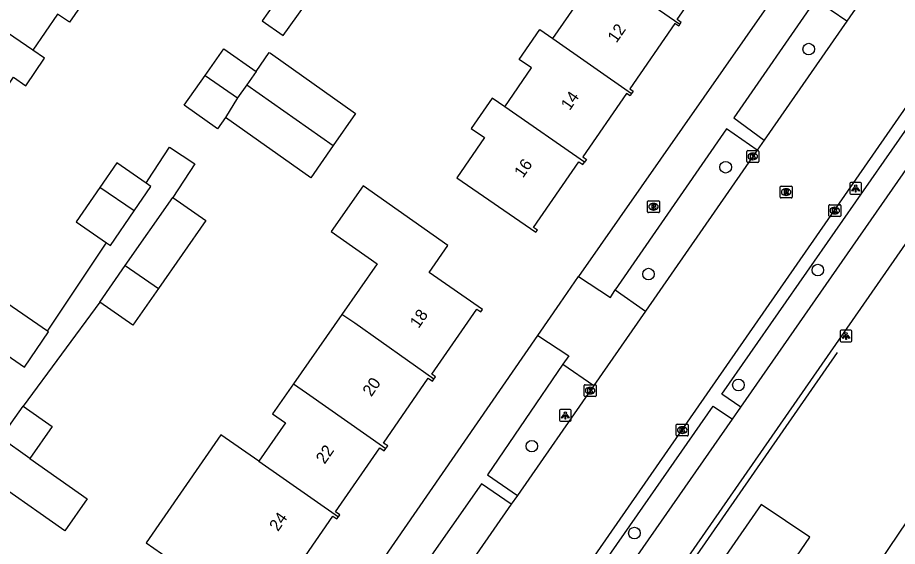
# Model space of a CAD drawing. Extents: x 160158 to 160921, y 381517 to 382041.
# Drawn here: x 160666.6 to 160740.7, y 381690.7 to 381735.2 of the extents above; entities that cross this region are included whole.
import ezdxf

# ---------------------------------------------------------------- set-up
doc = ezdxf.new("R2010")
doc.units = 0
for name, color, linetype in [('IMGEO_Boom', 7, 'Continuous'), ('IMGEO_Brandkraan', 7, 'Continuous'), ('IMGEO_Fietspad_open', 7, 'Continuous'), ('IMGEO_Groenvoorziening', 7, 'Continuous'), ('IMGEO_Hek', 7, 'Continuous'), ('IMGEO_Kolk', 7, 'Continuous'), ('IMGEO_Lichtpunt', 7, 'Continuous'), ('IMGEO_Loofbos', 7, 'Continuous'), ('IMGEO_Pand', 7, 'Continuous'), ('IMGEO_Pand_nummerreeks', 7, 'Continuous'), ('IMGEO_Rijbaan_lokaal_open', 7, 'Continuous'), ('IMGEO_Rioolput', 7, 'Continuous'), ('IMGEO_Voetpad_open', 7, 'Continuous')]:
    doc.layers.add(name, color=color, linetype=linetype)

msp = doc.modelspace()

# ---------------------------------------------------------------- linework, layer by layer
at = {"layer": 'IMGEO_Boom'}
for centre in [(160733.193, 381732.548), (160726.2, 381722.604), (160733.962, 381713.938), (160719.703, 381713.599), (160727.274, 381704.26), (160709.881, 381699.107), (160718.518, 381691.788)]:
    msp.add_circle(centre, 0.489, dxfattribs=at)
at = {"layer": 'IMGEO_Brandkraan'}
for p, q in [((160719.623, 381718.852), (160719.623, 381719.704)), ((160719.698, 381719.778), (160720.55, 381719.778)), ((160720.111, 381719.558), (160720.136, 381719.558)), ((160720.624, 381719.704), (160720.624, 381718.852)), ((160720.55, 381718.778), (160719.698, 381718.778)), ((160720.134, 381718.998), (160720.109, 381718.998))]:
    msp.add_line(p, q, dxfattribs=at)
for points in [[(160719.623, 381718.852), (160719.623, 381719.704)], [(160719.698, 381719.778), (160720.55, 381719.778)], [(160719.971, 381719.478), (160719.971, 381719.078), (160720.184, 381719.078)], [(160720.202, 381719.478), (160719.971, 381719.478)], [(160720.15, 381719.397), (160720.096, 381719.397), (160720.096, 381719.321)], [(160720.096, 381719.321), (160720.149, 381719.321)], [(160720.624, 381719.704), (160720.624, 381718.852)], [(160720.55, 381718.778), (160719.698, 381718.778)], [(160720.158, 381719.245), (160720.096, 381719.245), (160720.096, 381719.164)], [(160720.096, 381719.164), (160720.158, 381719.164)]]:
    msp.add_lwpolyline(points, dxfattribs=at)
for centre, radius, start, end in [((160719.7, 381719.702), 0.0765, 91.55205, 178.44795), ((160719.7, 381719.702), 0.0765, 91.55205, 178.44795), ((160720.151, 381719.359), 0.0379, 267.82845, 90.93552), ((160720.206, 381719.333), 0.145, 59.4692, 91.53667), ((160720.231, 381719.38), 0.0922, 285.51372, 58.15012), ((160720.548, 381719.702), 0.0765, 1.55205, 88.44795), ((160720.548, 381719.702), 0.0765, 1.55205, 88.44795), ((160719.7, 381718.854), 0.0765, 181.55205, 268.44795), ((160719.7, 381718.854), 0.0765, 181.55205, 268.44795), ((160720.159, 381719.204), 0.0404, 269.87594, 90.50774), ((160720.19, 381719.329), 0.251, 268.66757, 293.53466), ((160720.236, 381719.188), 0.105, 301.31148, 78.98903), ((160720.548, 381718.854), 0.0765, 271.55205, 358.44795), ((160720.548, 381718.854), 0.0765, 271.55205, 358.44795)]:
    msp.add_arc(centre, radius, start, end, dxfattribs=at)
for centre, major_axis, ratio, start_param, end_param in [((160720.11, 381719.278), (-0.387, 0.002), 0.722429, 4.712389, 7.853982), ((160720.135, 381719.278), (-0.39, 0.002), 0.717154, 1.570796, 4.712389)]:
    msp.add_ellipse(centre, major_axis=major_axis, ratio=ratio, start_param=start_param, end_param=end_param, dxfattribs=at)
at = {"layer": 'IMGEO_Fietspad_open'}
for points in [[(160727.474, 381702.387), (160747.881, 381731.718)], [(160750.884, 381729.902), (160715.353, 381678.728), (160707.599, 381667.561), (160701.965, 381659.446)], [(160726.771, 381701.377), (160727.474, 381702.387)], [(160705.315, 381670.539), (160726.771, 381701.377)]]:
    msp.add_lwpolyline(points, dxfattribs=at)
at = {"layer": 'IMGEO_Groenvoorziening'}
msp.add_lwpolyline([(160720.77, 381682.025), (160724.882, 381679.185), (160733.282, 381691.433), (160729.203, 381694.182), (160720.77, 381682.025)], dxfattribs=at)
at = {"layer": 'IMGEO_Hek'}
msp.add_lwpolyline([(160735.576, 381706.994), (160708.335, 381667.698)], dxfattribs=at)
at = {"layer": 'IMGEO_Kolk'}
for p, q in [((160727.982, 381723.087), (160727.982, 381723.939)), ((160728.057, 381724.013), (160728.909, 381724.013)), ((160728.47, 381723.793), (160728.495, 381723.793)), ((160728.983, 381723.939), (160728.983, 381723.087)), ((160728.909, 381723.013), (160728.057, 381723.013)), ((160728.493, 381723.233), (160728.468, 381723.233)), ((160734.886, 381718.521), (160734.886, 381719.373)), ((160734.961, 381719.447), (160735.813, 381719.447)), ((160735.887, 381719.373), (160735.887, 381718.521)), ((160735.397, 381718.667), (160735.372, 381718.667)), ((160735.374, 381719.227), (160735.399, 381719.227)), ((160735.813, 381718.447), (160734.961, 381718.447)), ((160714.287, 381703.359), (160714.287, 381704.211)), ((160714.362, 381704.285), (160715.214, 381704.285)), ((160714.775, 381704.065), (160714.8, 381704.065)), ((160715.288, 381704.211), (160715.288, 381703.359)), ((160715.214, 381703.285), (160714.362, 381703.285)), ((160714.798, 381703.505), (160714.773, 381703.505)), ((160722.045, 381700.04), (160722.045, 381700.892)), ((160722.12, 381700.966), (160722.972, 381700.966)), ((160723.046, 381700.892), (160723.046, 381700.04)), ((160722.556, 381700.186), (160722.531, 381700.186)), ((160722.533, 381700.746), (160722.558, 381700.746)), ((160722.972, 381699.966), (160722.12, 381699.966))]:
    msp.add_line(p, q, dxfattribs=at)
for points in [[(160727.982, 381723.087), (160727.982, 381723.939)], [(160728.057, 381724.013), (160728.909, 381724.013)], [(160728.983, 381723.939), (160728.983, 381723.087)], [(160728.909, 381723.013), (160728.057, 381723.013)], [(160728.303, 381723.713), (160728.426, 381723.713), (160728.426, 381723.562), (160728.556, 381723.713), (160728.72, 381723.713), (160728.574, 381723.562), (160728.727, 381723.313), (160728.575, 381723.313), (160728.49, 381723.477), (160728.426, 381723.41), (160728.426, 381723.313), (160728.303, 381723.313), (160728.303, 381723.713)], [(160734.886, 381718.521), (160734.886, 381719.373)], [(160734.961, 381719.447), (160735.813, 381719.447)], [(160735.887, 381719.373), (160735.887, 381718.521)], [(160735.207, 381719.147), (160735.33, 381719.147), (160735.33, 381718.996), (160735.46, 381719.147), (160735.624, 381719.147), (160735.478, 381718.996), (160735.631, 381718.747), (160735.479, 381718.747), (160735.394, 381718.911), (160735.33, 381718.844), (160735.33, 381718.747), (160735.207, 381718.747), (160735.207, 381719.147)], [(160735.813, 381718.447), (160734.961, 381718.447)], [(160714.287, 381703.359), (160714.287, 381704.211)], [(160714.362, 381704.285), (160715.214, 381704.285)], [(160714.608, 381703.985), (160714.731, 381703.985), (160714.731, 381703.834), (160714.861, 381703.985), (160715.025, 381703.985), (160714.879, 381703.834), (160715.032, 381703.585), (160714.88, 381703.585), (160714.795, 381703.749), (160714.731, 381703.682), (160714.731, 381703.585), (160714.608, 381703.585), (160714.608, 381703.985)], [(160715.288, 381704.211), (160715.288, 381703.359)], [(160715.214, 381703.285), (160714.362, 381703.285)], [(160722.045, 381700.04), (160722.045, 381700.892)], [(160722.12, 381700.966), (160722.972, 381700.966)], [(160723.046, 381700.892), (160723.046, 381700.04)], [(160722.366, 381700.666), (160722.489, 381700.666), (160722.489, 381700.515), (160722.619, 381700.666), (160722.783, 381700.666), (160722.637, 381700.515), (160722.79, 381700.266), (160722.638, 381700.266), (160722.553, 381700.43), (160722.489, 381700.363), (160722.489, 381700.266), (160722.366, 381700.266), (160722.366, 381700.666)], [(160722.972, 381699.966), (160722.12, 381699.966)]]:
    msp.add_lwpolyline(points, dxfattribs=at)
for centre, start, end in [((160728.059, 381723.937), 91.55205, 178.44795), ((160728.059, 381723.937), 91.55205, 178.44795), ((160728.907, 381723.937), 1.55205, 88.44795), ((160728.907, 381723.937), 1.55205, 88.44795), ((160728.059, 381723.089), 181.55205, 268.44795), ((160728.059, 381723.089), 181.55205, 268.44795), ((160728.907, 381723.089), 271.55205, 358.44795), ((160728.907, 381723.089), 271.55205, 358.44795), ((160734.963, 381719.371), 91.55205, 178.44795), ((160734.963, 381719.371), 91.55205, 178.44795), ((160735.811, 381719.371), 1.55205, 88.44795), ((160735.811, 381719.371), 1.55205, 88.44795), ((160734.963, 381718.523), 181.55205, 268.44795), ((160734.963, 381718.523), 181.55205, 268.44795), ((160735.811, 381718.523), 271.55205, 358.44795), ((160735.811, 381718.523), 271.55205, 358.44795), ((160714.364, 381704.209), 91.55205, 178.44795), ((160714.364, 381704.209), 91.55205, 178.44795), ((160715.212, 381704.209), 1.55205, 88.44795), ((160715.212, 381704.209), 1.55205, 88.44795), ((160714.364, 381703.361), 181.55205, 268.44795), ((160714.364, 381703.361), 181.55205, 268.44795), ((160715.212, 381703.361), 271.55205, 358.44795), ((160715.212, 381703.361), 271.55205, 358.44795), ((160722.122, 381700.89), 91.55205, 178.44795), ((160722.122, 381700.89), 91.55205, 178.44795), ((160722.97, 381700.89), 1.55205, 88.44795), ((160722.97, 381700.89), 1.55205, 88.44795), ((160722.122, 381700.042), 181.55205, 268.44795), ((160722.122, 381700.042), 181.55205, 268.44795), ((160722.97, 381700.042), 271.55205, 358.44795), ((160722.97, 381700.042), 271.55205, 358.44795)]:
    msp.add_arc(centre, 0.0765, start, end, dxfattribs=at)
for centre, major_axis, ratio, start_param, end_param in [((160728.469, 381723.513), (-0.387, 0.002), 0.722429, 4.712389, 7.853982), ((160728.494, 381723.513), (-0.39, 0.002), 0.717154, 1.570796, 4.712389), ((160735.373, 381718.947), (-0.387, 0.002), 0.722429, 4.712389, 7.853982), ((160735.398, 381718.947), (-0.39, 0.002), 0.717154, 1.570796, 4.712389), ((160714.774, 381703.785), (-0.387, 0.002), 0.722429, 4.712389, 7.853982), ((160714.799, 381703.785), (-0.39, 0.002), 0.717154, 1.570796, 4.712389), ((160722.532, 381700.466), (-0.387, 0.002), 0.722429, 4.712389, 7.853982), ((160722.557, 381700.466), (-0.39, 0.002), 0.717154, 1.570796, 4.712389)]:
    msp.add_ellipse(centre, major_axis=major_axis, ratio=ratio, start_param=start_param, end_param=end_param, dxfattribs=at)
at = {"layer": 'IMGEO_Lichtpunt'}
for p, q in [((160736.651, 381721.221), (160736.651, 381720.414)), ((160736.651, 381721.221), (160736.651, 381720.414)), ((160737.553, 381721.316), (160736.745, 381721.316)), ((160737.553, 381721.316), (160736.745, 381721.316)), ((160737.647, 381720.414), (160737.647, 381721.221)), ((160737.647, 381720.414), (160737.647, 381721.221)), ((160736.745, 381720.32), (160737.553, 381720.32)), ((160736.745, 381720.32), (160737.553, 381720.32)), ((160735.839, 381708.793), (160735.839, 381707.986)), ((160735.839, 381708.793), (160735.839, 381707.986)), ((160736.741, 381708.888), (160735.933, 381708.888)), ((160736.741, 381708.888), (160735.933, 381708.888)), ((160736.835, 381707.986), (160736.835, 381708.793)), ((160736.835, 381707.986), (160736.835, 381708.793)), ((160735.933, 381707.892), (160736.741, 381707.892)), ((160735.933, 381707.892), (160736.741, 381707.892)), ((160712.202, 381702.102), (160712.202, 381701.295)), ((160712.202, 381702.102), (160712.202, 381701.295)), ((160713.104, 381702.197), (160712.296, 381702.197)), ((160713.104, 381702.197), (160712.296, 381702.197)), ((160713.198, 381701.295), (160713.198, 381702.102)), ((160713.198, 381701.295), (160713.198, 381702.102)), ((160712.296, 381701.201), (160713.104, 381701.201)), ((160712.296, 381701.201), (160713.104, 381701.201))]:
    msp.add_line(p, q, dxfattribs=at)
for points in [[(160737.025, 381720.885), (160737.064, 381720.857), (160736.876, 381720.595), (160736.838, 381720.622), (160737.025, 381720.885)], [(160737.127, 381720.837), (160737.174, 381720.837), (160737.174, 381720.515), (160737.127, 381720.515), (160737.127, 381720.837)], [(160737.237, 381720.857), (160737.275, 381720.884), (160737.462, 381720.622), (160737.423, 381720.594), (160737.237, 381720.857)], [(160736.213, 381708.457), (160736.252, 381708.429), (160736.064, 381708.167), (160736.026, 381708.194), (160736.213, 381708.457)], [(160736.315, 381708.409), (160736.362, 381708.409), (160736.362, 381708.087), (160736.315, 381708.087), (160736.315, 381708.409)], [(160736.425, 381708.429), (160736.463, 381708.456), (160736.65, 381708.194), (160736.611, 381708.166), (160736.425, 381708.429)], [(160712.576, 381701.766), (160712.615, 381701.738), (160712.427, 381701.476), (160712.389, 381701.503), (160712.576, 381701.766)], [(160712.678, 381701.718), (160712.725, 381701.718), (160712.725, 381701.396), (160712.678, 381701.396), (160712.678, 381701.718)], [(160712.788, 381701.738), (160712.826, 381701.765), (160713.013, 381701.503), (160712.974, 381701.475), (160712.788, 381701.738)]]:
    msp.add_lwpolyline(points, dxfattribs=at)
for centre in [(160737.15, 381721.019), (160736.338, 381708.591), (160712.701, 381701.9)]:
    msp.add_circle(centre, 0.0994, dxfattribs=at)
for centre, start, end in [((160736.745, 381721.221), 90, 180), ((160736.745, 381721.221), 90, 180), ((160737.553, 381721.221), 0, 90), ((160737.553, 381721.221), 0, 90), ((160736.745, 381720.414), 180, 270), ((160736.745, 381720.414), 180, 270), ((160737.553, 381720.414), 270, 0), ((160737.553, 381720.414), 270, 360), ((160735.933, 381708.793), 90, 180), ((160735.933, 381708.793), 90, 180), ((160736.741, 381708.793), 0, 90), ((160736.741, 381708.793), 0, 90), ((160735.933, 381707.986), 180, 270), ((160735.933, 381707.986), 180, 270), ((160736.741, 381707.986), 270, 0), ((160736.741, 381707.986), 270, 360), ((160712.296, 381702.102), 90, 180), ((160712.296, 381702.102), 90, 180), ((160713.104, 381702.102), 0, 90), ((160713.104, 381702.102), 0, 90), ((160712.296, 381701.295), 180, 270), ((160712.296, 381701.295), 180, 270), ((160713.104, 381701.295), 270, 0), ((160713.104, 381701.295), 270, 360)]:
    msp.add_arc(centre, 0.0946, start, end, dxfattribs=at)
at = {"layer": 'IMGEO_Loofbos'}
msp.add_lwpolyline([(160761.696, 381722.771), (160726.687, 381670.894), (160719.079, 381659.62), (160713.536, 381651.406)], dxfattribs=at)
at = {"layer": 'IMGEO_Pand'}
for points in [[(160722.353, 381734.639), (160722.464, 381734.798), (160722.119, 381735.035), (160725.83, 381740.417), (160726.231, 381740.141), (160726.427, 381740.424), (160716.341, 381747.379), (160714.607, 381744.863), (160716.727, 381743.402), (160714.454, 381740.106), (160714.59, 381740.013)], [(160711.644, 381733.435), (160713.899, 381736.705), (160712.822, 381737.448), (160714.59, 381740.013)], [(160714.59, 381740.013), (160722.353, 381734.639)], [(160667.867, 381732.469), (160660.808, 381737.285)], [(160672.503, 381737.078), (160670.949, 381734.812), (160669.946, 381735.5), (160667.867, 381732.469)], [(160707.596, 381727.681), (160709.861, 381730.965), (160708.821, 381731.682), (160710.551, 381734.189), (160711.644, 381733.435)], [(160722.353, 381734.639), (160722.245, 381734.481), (160721.92, 381734.704), (160718.127, 381729.204), (160718.418, 381729.003), (160718.282, 381728.807)], [(160711.644, 381733.435), (160718.282, 381728.807)], [(160664.18, 381727.189), (160666.229, 381730.176), (160667.261, 381729.468), (160668.855, 381731.791), (160667.867, 381732.469)], [(160682.369, 381730.315), (160683.955, 381732.565), (160686.668, 381730.653)], [(160686.668, 381730.653), (160687.776, 381732.258), (160687.862, 381732.198), (160695.043, 381727.135), (160693.152, 381724.419)], [(160686.668, 381730.653), (160685.869, 381729.552)], [(160684.079, 381726.788), (160683.417, 381725.848), (160680.613, 381727.824), (160682.369, 381730.315)], [(160682.369, 381730.315), (160685.098, 381728.444)], [(160685.869, 381729.552), (160685.098, 381728.444)], [(160685.869, 381729.552), (160693.152, 381724.419)], [(160685.098, 381728.444), (160684.079, 381726.788)], [(160707.596, 381727.681), (160706.529, 381728.417), (160704.774, 381725.872), (160705.891, 381725.102), (160703.554, 381721.713), (160710.215, 381717.12), (160710.347, 381717.311), (160710.021, 381717.536), (160713.828, 381723.059), (160714.177, 381722.818), (160714.327, 381723.035)], [(160718.282, 381728.807), (160718.149, 381728.613), (160717.857, 381728.814), (160714.168, 381723.464), (160714.477, 381723.251), (160714.327, 381723.035)], [(160714.327, 381723.035), (160707.596, 381727.681)], [(160693.152, 381724.419), (160691.272, 381721.719), (160684.079, 381726.788)], [(160677.392, 381721.271), (160674.929, 381722.96), (160673.494, 381720.888)], [(160673.494, 381720.888), (160671.521, 381717.993), (160674.079, 381716.237)], [(160676.396, 381718.925), (160673.494, 381720.888)], [(160676.396, 381718.925), (160677.81, 381720.984), (160677.392, 381721.271)], [(160701.641, 381704.765), (160701.77, 381704.951), (160701.446, 381705.175), (160705.241, 381710.66), (160705.593, 381710.417), (160705.734, 381710.622), (160701.234, 381713.737), (160702.807, 381716.01), (160695.674, 381721.028), (160692.979, 381717.196), (160696.858, 381714.468), (160693.886, 381710.203)], [(160675.647, 381714.332), (160679.638, 381720.053)], [(160679.638, 381720.053), (160682.425, 381718.108), (160678.436, 381712.389)], [(160674.079, 381716.237), (160674.402, 381716.016), (160676.396, 381718.925)], [(160673.492, 381711.244), (160675.647, 381714.332)], [(160675.647, 381714.332), (160678.436, 381712.389)], [(160669.1, 381708.79), (160661.932, 381713.707), (160660.085, 381711.015)], [(160678.436, 381712.389), (160676.28, 381709.299), (160673.492, 381711.244)], [(160660.085, 381711.015), (160659.906, 381710.754), (160667.168, 381705.773), (160669.193, 381708.726), (160669.1, 381708.79)], [(160693.886, 381710.203), (160689.805, 381704.345)], [(160701.641, 381704.765), (160694.965, 381709.458), (160693.886, 381710.203)], [(160697.596, 381698.912), (160697.741, 381699.123), (160697.381, 381699.373), (160701.154, 381704.826), (160701.512, 381704.577), (160701.641, 381704.765)], [(160689.805, 381704.345), (160688.054, 381701.832), (160689.147, 381701.075), (160686.905, 381697.836)], [(160689.805, 381704.345), (160690.899, 381703.586), (160697.596, 381698.912)], [(160665.176, 381699.82), (160667.043, 381702.48)], [(160667.043, 381702.48), (160669.488, 381700.764), (160667.603, 381698.056)], [(160686.905, 381697.836), (160683.698, 381700.057), (160677.4, 381690.964), (160685.162, 381685.587), (160687.342, 381688.795), (160689.535, 381687.277), (160689.737, 381687.569), (160689.393, 381687.807), (160693.136, 381693.215), (160693.474, 381692.981), (160693.59, 381693.149)], [(160667.603, 381698.056), (160665.176, 381699.82)], [(160693.59, 381693.149), (160693.704, 381693.313), (160693.34, 381693.564), (160697.075, 381698.962), (160697.451, 381698.702), (160697.596, 381698.912)], [(160667.603, 381698.056), (160672.433, 381694.667), (160670.559, 381691.975), (160663.263, 381697.094)], [(160686.905, 381697.836), (160693.59, 381693.149)]]:
    msp.add_lwpolyline(points, dxfattribs=at)
at = {"layer": 'IMGEO_Rijbaan_lokaal_open'}
for points in [[(160673.052, 381629.169), (160742.168, 381728.75), (160744.459, 381732.031), (160749.187, 381738.841), (160756.939, 381750), (160765.763, 381763.144), (160772.954, 381773.374), (160774.36, 381775.443), (160780.995, 381784.58)], [(160753.822, 381770.972), (160751.191, 381767.158), (160739.356, 381750), (160734.718, 381743.353), (160731.28, 381738.425), (160713.812, 381713.39)], [(160739.771, 381739.776), (160736.392, 381734.908)], [(160736.392, 381734.908), (160733.773, 381736.719), (160726.88, 381726.772), (160729.43, 381724.878)], [(160736.392, 381734.908), (160729.43, 381724.878)], [(160728.855, 381724.049), (160726.28, 381725.823), (160716.892, 381712.283)], [(160729.43, 381724.878), (160728.855, 381724.049)], [(160728.855, 381724.049), (160719.444, 381710.49)], [(160713.812, 381713.39), (160716.493, 381711.643), (160716.892, 381712.283)], [(160719.444, 381710.49), (160715.092, 381704.22)], [(160715.092, 381704.22), (160708.66, 381694.953)], [(160708.66, 381694.953), (160708.147, 381694.213)], [(160708.147, 381694.213), (160698.421, 381680.201)]]:
    msp.add_lwpolyline(points, dxfattribs=at)
at = {"layer": 'IMGEO_Rioolput'}
for p, q in [((160730.79, 381720.086), (160730.79, 381720.938)), ((160730.865, 381721.012), (160731.717, 381721.012)), ((160731.278, 381720.792), (160731.303, 381720.792)), ((160731.791, 381720.938), (160731.791, 381720.086)), ((160731.301, 381720.232), (160731.276, 381720.232)), ((160731.717, 381720.012), (160730.865, 381720.012))]:
    msp.add_line(p, q, dxfattribs=at)
for points in [[(160730.79, 381720.086), (160730.79, 381720.938)], [(160730.865, 381721.012), (160731.717, 381721.012)], [(160731.791, 381720.938), (160731.791, 381720.086)], [(160731.379, 381720.71), (160731.127, 381720.712), (160731.127, 381720.312)], [(160731.127, 381720.312), (160731.251, 381720.312), (160731.251, 381720.474), (160731.262, 381720.474)], [(160731.305, 381720.631), (160731.251, 381720.631), (160731.251, 381720.55)], [(160731.251, 381720.55), (160731.303, 381720.55)], [(160731.309, 381720.445), (160731.38, 381720.312), (160731.52, 381720.312), (160731.455, 381720.438)], [(160731.717, 381720.012), (160730.865, 381720.012)]]:
    msp.add_lwpolyline(points, dxfattribs=at)
for centre, radius, start, end in [((160730.867, 381720.936), 0.0765, 91.55205, 178.44795), ((160730.867, 381720.936), 0.0765, 91.55205, 178.44795), ((160731.715, 381720.936), 0.0765, 1.55205, 88.44795), ((160731.715, 381720.936), 0.0765, 1.55205, 88.44795), ((160730.867, 381720.088), 0.0765, 181.55205, 268.44795), ((160730.867, 381720.088), 0.0765, 181.55205, 268.44795), ((160731.261, 381720.421), 0.0533, 26.02933, 88.69889), ((160731.287, 381720.739), 0.19, 274.7715, 282.96867), ((160731.311, 381720.535), 0.0964, 77.00612, 93.18647), ((160731.325, 381720.592), 0.0378, 276.66336, 79.67722), ((160731.378, 381720.6), 0.109, 350.36119, 89.41601), ((160731.376, 381720.6), 0.112, 277.58423, 350.98172), ((160731.36, 381720.385), 0.108, 29.51342, 73.79051), ((160731.715, 381720.088), 0.0765, 271.55205, 358.44795), ((160731.715, 381720.088), 0.0765, 271.55205, 358.44795)]:
    msp.add_arc(centre, radius, start, end, dxfattribs=at)
for centre, major_axis, ratio, start_param, end_param in [((160731.277, 381720.512), (-0.387, 0.002), 0.722429, 4.712389, 7.853982), ((160731.302, 381720.512), (-0.39, 0.002), 0.717154, 1.570796, 4.712389)]:
    msp.add_ellipse(centre, major_axis=major_axis, ratio=ratio, start_param=start_param, end_param=end_param, dxfattribs=at)
at = {"layer": 'IMGEO_Voetpad_open'}
for points in [[(160688.607, 381736.98), (160687.172, 381734.933), (160688.937, 381733.695), (160694.615, 381741.604)], [(160727.474, 381702.387), (160725.874, 381703.49), (160742.577, 381727.467), (160745.595, 381731.832), (160747.881, 381731.718)], [(160677.392, 381721.271), (160677.566, 381721.536), (160679.379, 381724.292), (160681.506, 381722.893), (160679.638, 381720.053)], [(160669.1, 381708.79), (160673.994, 381716.108), (160674.079, 381716.237)], [(160710.372, 381708.438), (160712.255, 381711.149), (160713.812, 381713.39)], [(160716.892, 381712.283), (160719.444, 381710.49)], [(160673.492, 381711.244), (160667.043, 381702.48)], [(160661.788, 381640.317), (160662.531, 381640.256), (160663.603, 381640.788), (160664.019, 381641.292), (160689.395, 381678.051), (160693.253, 381683.64), (160710.372, 381708.438)], [(160710.372, 381708.438), (160712.988, 381706.708), (160712.48, 381706.003)], [(160712.48, 381706.003), (160706.156, 381696.681), (160708.66, 381694.953)], [(160712.48, 381706.003), (160715.092, 381704.22)], [(160705.315, 381670.539), (160703.659, 381671.601), (160725.16, 381702.466), (160726.771, 381701.377)], [(160708.147, 381694.213), (160705.636, 381695.946), (160695.854, 381681.967), (160698.421, 381680.201)]]:
    msp.add_lwpolyline(points, dxfattribs=at)

# ---------------------------------------------------------------- texts
at = {"layer": 'IMGEO_Pand_nummerreeks'}
for s, rotation, p in [('12', 55.31297, (160717.001, 381733.011)), ('14', 55.31297, (160713.066, 381727.324)), ('16', 55.31297, (160709.129, 381721.636)), ('18', 55.30762, (160700.344, 381708.968)), ('20', 55.30762, (160696.365, 381703.218)), ('22', 55.30762, (160692.433, 381697.539)), ('24', 55.30944, (160688.507, 381691.867))]:
    msp.add_text(s, height=1, rotation=rotation, dxfattribs=at).set_placement(p)

doc.saveas('drawing.dxf')
